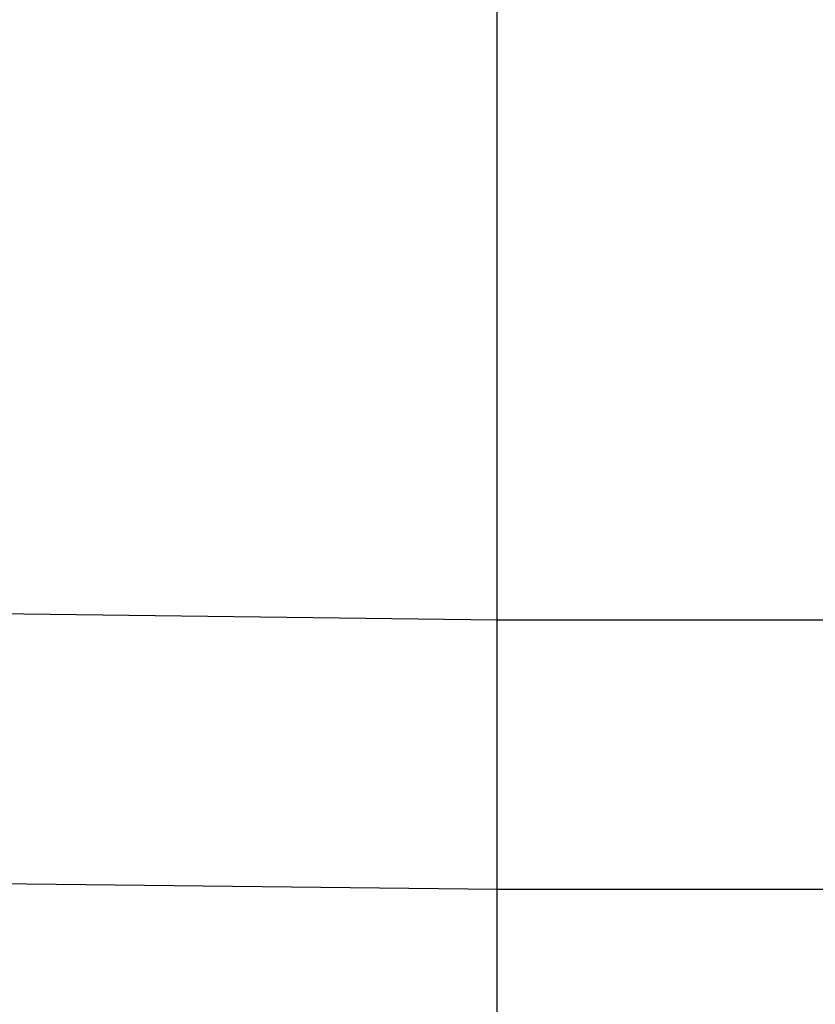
# Model space of a CAD drawing. Extents: x -270 to 272, y -152 to 146.
# Tile 563 of 656: x 229.53 to 230.59, y -23.21 to -21.89. Entities that reach past the tile are written whole.
import ezdxf

# ---------------------------------------------------------------- set-up
doc = ezdxf.new("R2010")
doc.units = 0
doc.layers.get('0').update_dxf_attribs({"linetype": 'CONTINUOUS'})

msp = doc.modelspace()

# ---------------------------------------------------------------- linework, layer by layer
for p, q in [((230.168, -22.6946), (230.168, -21.0546)), ((228.568, -22.6747), (230.168, -22.6946)), ((230.168, -22.6946), (232.718, -22.6946)), ((230.168, -23.0546), (230.168, -22.6946)), ((230.168, -23.0546), (228.568, -23.0362)), ((232.718, -23.0546), (230.168, -23.0546)), ((230.168, -24.6946), (230.168, -23.0546))]:
    msp.add_line(p, q)

doc.saveas('drawing.dxf')
